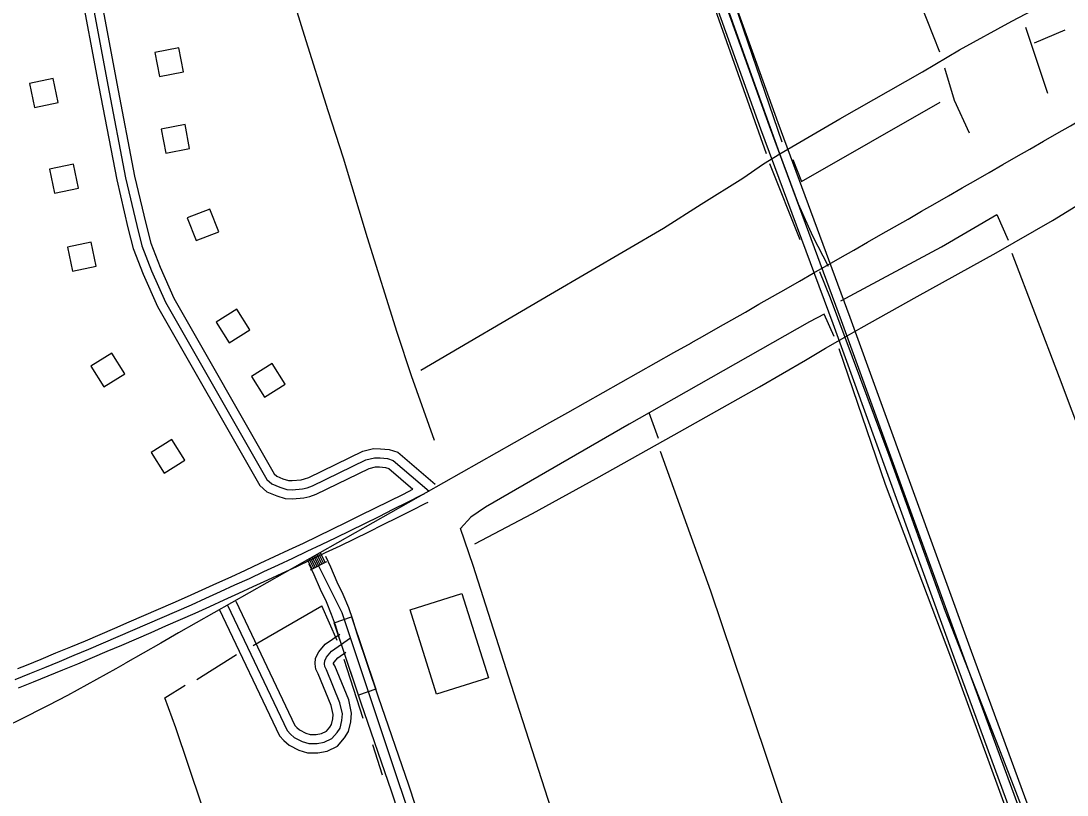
# Model space of a CAD drawing. Extents: x 3445503 to 3483459, y 540493 to 566012.
# Drawn here: x 3467285 to 3468999, y 560732 to 562001 of the extents above; entities that cross this region are included whole.
import ezdxf

# ---------------------------------------------------------------- set-up
doc = ezdxf.new("R2010")
doc.units = 0
for name, color, linetype in [('V-BLDG-OTLN', 7, 'Continuous'), ('V-DTCH-CNTR', 7, 'Continuous'), ('V-ROAD-CNTR', 7, 'Continuous'), ('V-TOPO-SHOR', 7, 'Continuous')]:
    doc.layers.add(name, color=color, linetype=linetype)

msp = doc.modelspace()

# ---------------------------------------------------------------- linework, layer by layer
at = {"layer": 'V-BLDG-OTLN'}
for points in [[(3467504, 561949), (3467511.6, 561909.7), (3467550.8, 561917.3), (3467543.3, 561956.6)], [(3467345.8, 561867.5), (3467337.6, 561906.6), (3467298.4, 561898.4), (3467306.7, 561859.2)], [(3467514.2, 561823.7), (3467521.8, 561784.4), (3467561, 561792), (3467553.5, 561831.3)], [(3467378.8, 561726.9), (3467370.6, 561766.1), (3467331.4, 561757.8), (3467339.7, 561718.7)], [(3467557.2, 561678.1), (3467571.8, 561640.9), (3467609, 561655.5), (3467594.4, 561692.7)], [(3467408.1, 561599.3), (3467399.8, 561638.5), (3467360.7, 561630.2), (3467368.9, 561591.1)], [(3467604.7, 561507.3), (3467625.8, 561473.3), (3467659.8, 561494.5), (3467638.6, 561528.4)], [(3467454.6, 561422.4), (3467433.3, 561456.2), (3467399.4, 561434.9), (3467420.7, 561401.1)], [(3467662.4, 561418.2), (3467683.5, 561384.3), (3467717.5, 561405.4), (3467696.4, 561439.4)], [(3467553.4, 561281.3), (3467532.1, 561315.1), (3467498.2, 561293.8), (3467519.5, 561260)], [(3468007.3, 561062.5), (3468050.7, 560924.2), (3467965.9, 560897.7), (3467922.6, 561036)]]:
    msp.add_lwpolyline(points, close=True, dxfattribs=at)
at = {"layer": 'V-DTCH-CNTR'}
for points in [[(3468607.8, 561598.4), (3468582.2, 561648), (3468559, 561700.7), (3468528.3, 561783.3), (3468482.3, 561910.8), (3468405.7, 562126.5), (3468334.7, 562321.2), (3468234.1, 562596.1), (3468211.8, 562665.1)], [(3467939.9, 561428.6), (3468152.6, 561553), (3468337.8, 561661.4), (3468399.5, 561700.7), (3468467.7, 561743.3), (3468501.8, 561766.6), (3468528.3, 561783.3), (3468626.5, 561840.3), (3468762.1, 561917.3), (3468823, 561953.4), (3468908.3, 562000.7), (3469047.1, 562073.7), (3469107.2, 562105), (3469142.9, 562124.2), (3469175.4, 562142.7), (3469193.2, 562154.7), (3469216.8, 562173.2), (3469229, 562182.9), (3469238.8, 562191.7), (3469247.7, 562199), (3469255.9, 562204.2), (3469259.1, 562206.2), (3469304.5, 562226.2), (3469432.7, 562282.2)], [(3468028.2, 561143.9), (3468123.2, 561193.6), (3468227.1, 561251.3), (3468355.4, 561322.7), (3468495, 561401.3), (3468570.5, 561444.7), (3468603, 561464.7), (3468635, 561482.8), (3468661.8, 561498.1), (3468753.6, 561549.4), (3468882.7, 561620.8), (3468975.2, 561673.8), (3469051.6, 561721.1), (3469092.2, 561750.1), (3469126.3, 561774.2), (3469152.7, 561791.6)], [(3468593.4, 561590.2), (3468611, 561547.2), (3468635, 561482.8), (3468706.8, 561289.2), (3468799.4, 561033.7), (3468886.5, 560810.7), (3468948, 560652.5), (3468963.2, 560606.3), (3469002, 560488.3), (3469008.6, 560468.4), (3469104.4, 560206.4), (3469184.2, 559981.7), (3469264.8, 559766.8), (3469356.6, 559509.7), (3469390.1, 559422.1), (3469496.3, 559135.8), (3469525.8, 559058.1), (3469545.9, 559005.2), (3469627.3, 558778.1), (3469714.3, 558541.2), (3469801.3, 558301.5), (3469814.1, 558266.3), (3469901.8, 558016.5), (3469960.1, 557859.9)]]:
    msp.add_lwpolyline(points, dxfattribs=at)
at = {"layer": 'V-ROAD-CNTR'}
msp.add_line((3467759.1, 561101.4), (3467786, 561114.8), dxfattribs=at)
for points in [[(3470776, 555626.9), (3470438.8, 556548.5), (3470203.6, 557213.8), (3469970.4, 557854), (3469678.8, 558659.3), (3469491.2, 559151.8), (3469241.6, 559831.9), (3469030.8, 560409.8), (3468828.1, 560962.5), (3468629.5, 561509.7), (3468511.5, 561828.6), (3468306.5, 562398.8), (3468210.8, 562674.6)], [(3470362.6, 556809.1), (3470217.7, 557218.9), (3469984.5, 557859.2), (3469692.9, 558664.5), (3469505.3, 559157), (3469255.7, 559837.1), (3469044.9, 560415), (3468842.2, 560967.7), (3468643.6, 561514.8), (3468525.6, 561833.7), (3468320.7, 562403.8), (3468230.9, 562662.4)], [(3470334, 556799.9), (3470189.4, 557208.7), (3469956.3, 557848.9), (3469664.7, 558654), (3469477.2, 559146.5), (3469227.5, 559826.7), (3469016.7, 560404.7), (3468814, 560957.4), (3468615.5, 561504.5), (3468497.4, 561823.4), (3468292.4, 562393.8), (3468200.7, 562658)], [(3467275.3, 562607.4), (3467302, 562506.6), (3467359, 562239.6), (3467394.8, 562068.2), (3467426.8, 561895.6), (3467456.2, 561743.6), (3467474.5, 561665.6), (3467482.9, 561632.4), (3467498.6, 561591.5), (3467521.6, 561539.9), (3467687.7, 561249.2), (3467695.5, 561242.2), (3467708.7, 561236.6), (3467720.4, 561233.1), (3467729.2, 561232.6), (3467746.1, 561234.3), (3467753.7, 561235.8), (3467762.5, 561239.1), (3467849.9, 561281.6), (3467864.1, 561285.1), (3467873.1, 561284.9), (3467885.1, 561283.8), (3467894.8, 561280.7), (3467953.4, 561230.5)], [(3467277.6, 562540.4), (3467287.4, 562503.1), (3467344.3, 562236.5), (3467380.1, 562065.3), (3467412, 561892.8), (3467441.5, 561740.5), (3467460, 561662.1), (3467468.6, 561627.9), (3467484.8, 561585.8), (3467508.2, 561533.1), (3467675.9, 561239.7), (3467687.4, 561229.4), (3467703.7, 561222.5), (3467717.8, 561218.3), (3467729.5, 561217.6), (3467748.3, 561219.4), (3467757.8, 561221.3), (3467768.4, 561225.3), (3467855.1, 561267.4), (3467865.8, 561270.1), (3467872.2, 561269.9), (3467882.1, 561269), (3467887.3, 561267.3), (3467926.9, 561233.4)], [(3467307.8, 562543.5), (3467316.6, 562510.1), (3467373.6, 562242.7), (3467409.5, 562071.1), (3467441.5, 561898.4), (3467470.9, 561746.8), (3467489.1, 561669.2), (3467497.3, 561637), (3467512.5, 561597.3), (3467535, 561546.7), (3467699.5, 561258.8), (3467703.7, 561255), (3467713.8, 561250.7), (3467723, 561248), (3467728.9, 561247.7), (3467743.9, 561249.1), (3467749.5, 561250.3), (3467756.5, 561252.9), (3467844.8, 561295.8), (3467862.5, 561300.1), (3467873.9, 561299.9), (3467888.1, 561298.6), (3467902.2, 561294.1), (3467963.2, 561241.9)], [(3467275.1, 560921.6), (3467299.4, 560931.5), (3467323.6, 560941.3), (3467347.7, 560951.3), (3467371.9, 560961.3), (3467396, 560971.4), (3467420.1, 560981.6), (3467444.1, 560991.9), (3467468.1, 561002.2), (3467492.1, 561012.6), (3467516.1, 561023), (3467540, 561033.6), (3467563.9, 561044.2), (3467587.7, 561054.9), (3467611.6, 561065.7), (3467635.4, 561076.5), (3467659.1, 561087.4), (3467682.8, 561098.4), (3467706.5, 561109.4), (3467730.2, 561120.6), (3467753.8, 561131.8), (3467777.4, 561143), (3467801, 561154.4), (3467824.5, 561165.8), (3467848, 561177.3), (3467871.4, 561188.9), (3467894.8, 561200.5), (3467918.2, 561212.2), (3467941.5, 561224), (3467945.2, 561225.8)], [(3467279.6, 560939.6), (3467293.7, 560945.3), (3467317.9, 560955.2), (3467342, 560965.2), (3467366.1, 560975.2), (3467390.2, 560985.2), (3467414.2, 560995.4), (3467438.2, 561005.6), (3467462.2, 561015.9), (3467486.1, 561026.3), (3467510, 561036.8), (3467533.9, 561047.3), (3467557.8, 561057.9), (3467581.6, 561068.6), (3467605.4, 561079.3), (3467629.1, 561090.1), (3467652.8, 561101), (3467676.5, 561112), (3467700.2, 561123), (3467723.8, 561134.1), (3467747.4, 561145.3), (3467770.9, 561156.6), (3467794.4, 561167.9), (3467817.9, 561179.3), (3467841.3, 561190.8), (3467864.7, 561202.3), (3467888.1, 561213.9), (3467911.5, 561225.6), (3467926.9, 561233.4)], [(3467280.7, 560907.7), (3467305, 560917.6), (3467329.3, 560927.5), (3467353.5, 560937.4), (3467377.7, 560947.5), (3467401.8, 560957.6), (3467425.9, 560967.8), (3467450, 560978.1), (3467474.1, 560988.4), (3467498.1, 560998.8), (3467522.1, 561009.3), (3467546.1, 561019.9), (3467570, 561030.5), (3467593.9, 561041.2), (3467617.8, 561052), (3467641.6, 561062.9), (3467665.4, 561073.8), (3467689.2, 561084.8), (3467712.9, 561095.9), (3467736.6, 561107), (3467760.3, 561118.2), (3467783.9, 561129.5), (3467807.5, 561140.9), (3467831, 561152.3), (3467854.6, 561163.8), (3467878.1, 561175.4), (3467901.5, 561187.1), (3467924.9, 561198.8), (3467948.3, 561210.6), (3467952, 561212.4)], [(3467761.8, 561102.7), (3467754, 561118.3)], [(3467764.5, 561104.1), (3467756.7, 561119.6)], [(3467767.2, 561105.4), (3467759.4, 561121)], [(3467769.9, 561106.7), (3467762.1, 561122.3)], [(3468195.3, 559879.6), (3467811.3, 561030.7), (3467764.8, 561123.7)], [(3467772.6, 561108.1), (3467764.8, 561123.7)], [(3467775.2, 561109.4), (3467767.4, 561125)], [(3467777.9, 561110.8), (3467770.1, 561126.3)], [(3467780.6, 561112.1), (3467772.8, 561127.7)], [(3467783.3, 561113.5), (3467775.5, 561129)], [(3467993.5, 560525.1), (3467920.1, 560748.2), (3467870.6, 560892.6), (3467835.6, 560996.2), (3467828.5, 561019.7), (3467821.8, 561039.1), (3467812.7, 561061), (3467803.1, 561081.3), (3467792.7, 561105.6), (3467784.4, 561123.4)], [(3468460.1, 558980.5), (3468456.6, 558990.4), (3468388.8, 559201.4), (3468329.1, 559382.2), (3468266.1, 559575.3), (3468246, 559640.6), (3468228.5, 559707.5), (3468209.5, 559784.4), (3468201.7, 559812.1), (3468152.4, 559954.5), (3468089.4, 560143.4), (3468017.3, 560355.2), (3467965, 560515.8), (3467891.7, 560738.7), (3467842.2, 560883), (3467807.1, 560987), (3467799.9, 561010.5), (3467793.8, 561028.4), (3467785.3, 561048.8), (3467775.7, 561069), (3467765.3, 561093.4), (3467757.2, 561110.7)], [(3467636.6, 561049.8), (3467733.6, 560846.4), (3467736.6, 560843), (3467741.1, 560839.2), (3467751.4, 560833.7), (3467758.7, 560831.5), (3467768.3, 560831.6), (3467777, 560833.2), (3467785.1, 560837), (3467790.8, 560843.5), (3467793.5, 560847.9), (3467795.7, 560856.9), (3467796.3, 560864.3), (3467793.1, 560879.1), (3467771.9, 560930.9), (3467767.7, 560938.3), (3467766.9, 560947.2), (3467767.6, 560956.4), (3467772.9, 560966.7), (3467783.1, 560979.3), (3467807.1, 560995.8)], [(3467609.6, 561036.9), (3467708.3, 560829.5), (3467715.6, 560821.4), (3467724.1, 560814.2), (3467739.9, 560805.9), (3467754.3, 560801.5), (3467771.2, 560801.6), (3467786.2, 560804.4), (3467803.5, 560812.4), (3467815.1, 560825.8), (3467821.5, 560836.3), (3467825.4, 560852), (3467826.5, 560866.3), (3467821.8, 560888.1), (3467798.9, 560944), (3467797, 560947.4), (3467797, 560947.4), (3467797.1, 560948.1), (3467798.1, 560950.2), (3467803.7, 560957), (3467817, 560966.2)], [(3467623.1, 561043.4), (3467720.9, 560837.9), (3467726.1, 560832.2), (3467732.6, 560826.7), (3467745.7, 560819.8), (3467756.5, 560816.5), (3467769.8, 560816.6), (3467781.6, 560818.8), (3467794.3, 560824.7), (3467802.9, 560834.6), (3467807.5, 560842.1), (3467810.5, 560854.4), (3467811.4, 560865.3), (3467807.4, 560883.6), (3467785.4, 560937.4), (3467782.4, 560942.8), (3467782, 560947.3), (3467782.4, 560952.3), (3467785.5, 560958.4), (3467793.4, 560968.1), (3467824.9, 560989.8)]]:
    msp.add_lwpolyline(points, dxfattribs=at)
msp.add_lwpolyline([(3467837.8, 560896.1), (3467797.8, 561014.6), (3467826.2, 561024.2), (3467866.2, 560905.7)], close=True, dxfattribs=at)
for centre, radius, start, end in [((3385893.8, 706175.1), 166562.7, 299.685856, 299.967467), ((3661857.1, 218506.7), 393774.3, 119.42821, 119.583177), ((3465963, 563524.3), 2977.1, 289.0053, 300.0993)]:
    msp.add_arc(centre, radius, start, end, dxfattribs=at)
at = {"layer": 'V-TOPO-SHOR'}
for p, q in [((3468967.3, 561882.1), (3468931.2, 561990.1)), ((3468945.7, 561964.9), (3468996.1, 561986.5)), ((3468561.6, 561642), (3468512.1, 561767)), ((3468884.2, 561683.5), (3468902.5, 561641.9)), ((3468329.3, 561316.6), (3468314.2, 561358.4)), ((3467665.3, 560977.2), (3467777.7, 561042.6)), ((3467802.9, 560985.4), (3467777.7, 561042.6)), ((3467572.7, 560921.8), (3467637.7, 560962.7)), ((3467845.6, 560857.8), (3467814.1, 560954.5)), ((3467877, 560764.9), (3467861.5, 560814.7))]:
    msp.add_line(p, q, dxfattribs=at)
for points in [[(3468502.3, 562699.6), (3468573.6, 562523), (3468643.1, 562330), (3468707, 562160.4), (3468789.9, 561950.1)], [(3468506.5, 561783.2), (3468429.1, 562002.2), (3468334.2, 562269.8), (3468220.8, 562586.9), (3468199.3, 562648.6), (3467910.1, 562608.8), (3467718.1, 562582.2)], [(3468239.7, 562649.2), (3468279.4, 562541.1), (3468531.5, 561802.8)], [(3467962.5, 561313.2), (3467924.5, 561419.1), (3467901.4, 561490.4), (3467852.8, 561645.3), (3467813, 561775.9), (3467788.3, 561853.7), (3467749.3, 561977), (3467677.6, 562208.8), (3467590, 562482.9), (3467564.2, 562573.3)], [(3468797.9, 561924.2), (3468814, 561870.9), (3468838.6, 561817.6)], [(3468549.5, 561774), (3468563.9, 561738), (3468790.8, 561867.7)], [(3468628.3, 561542.1), (3468793.4, 561630.8), (3468884.2, 561683.5)], [(3469289.7, 560594.8), (3469127, 561043.5), (3468986.5, 561416.6), (3468908.8, 561620)], [(3468617.5, 561483.9), (3468600.7, 561520.4), (3468577.1, 561507.6), (3468314.2, 561358.4), (3468281.6, 561339.9), (3468046.1, 561204.3), (3468021.8, 561187.4), (3468005, 561169.3)], [(3468937.6, 560604.7), (3468808.3, 560958.3), (3468701.3, 561241.4), (3468625.5, 561463.6)], [(3468600.8, 560511.1), (3468505.9, 560797.3), (3468415, 561066.6), (3468332.8, 561295.3)], [(3469046.9, 557874), (3468989.5, 558053.2), (3468976.2, 558097.2), (3468923.5, 558271.3), (3468853.4, 558493.5), (3468792.8, 558676), (3468742.6, 558839.7), (3468651, 559130.8), (3468567.4, 559400.8), (3468483.7, 559659.5), (3468401.8, 559932.7), (3468314.1, 560202.8), (3468244, 560419.3), (3468179.5, 560628.5), (3468096.6, 560886.3), (3468025.7, 561108.5), (3468005, 561169.3)], [(3467309.3, 560174.8), (3467523.4, 560238.4), (3467719.6, 560298.1), (3467679, 560423.8), (3467601.6, 560654.1), (3467538.6, 560842.3), (3467520.3, 560891.7), (3467554, 560912.2)]]:
    msp.add_lwpolyline(points, dxfattribs=at)

doc.saveas('drawing.dxf')
